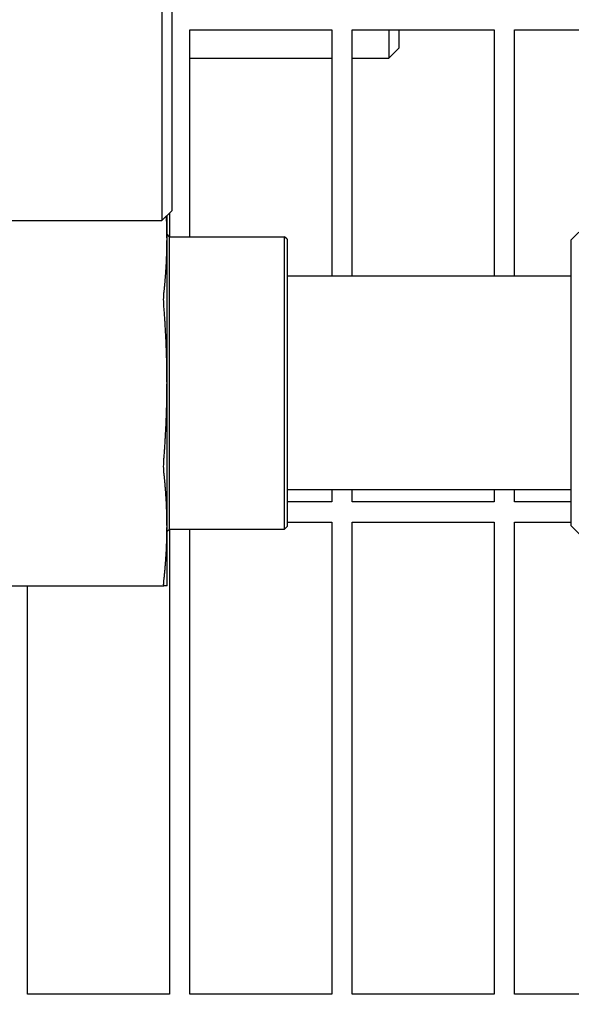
# Model space of a CAD drawing. Header units: inches. Extents: x 24 to 1128, y -94 to 748.
# Tile 515 of 546: x 704.01 to 707.41, y 565.05 to 571.11. Entities that reach past the tile are written whole.
import ezdxf

# ---------------------------------------------------------------- set-up
doc = ezdxf.new("R2010")
doc.units = ezdxf.units.IN
doc.header["$LTSCALE"] = 32
doc.header["$MEASUREMENT"] = 0
doc.layers.add('Dimension (ANSI)', color=7, linetype='Continuous', lineweight=25)
doc.layers.add('Visible (ANSI)', color=7, linetype='Continuous', lineweight=30)
doc.styles.add('Note Text (ANSI)', font='tahoma.ttf')
doc.dimstyles.new('Architectural (ANSI)', dxfattribs={"dimscale": 32, "dimtxt": 0.125, "dimasz": 0.098425, "dimexe": 0.125, "dimexo": 0.0625, "dimgap": 0.031496, "dimtad": 0, "dimtih": 1, "dimtoh": 1, "dimdec": 4, "dimrnd": 1e-08, "dimzin": 3, "dimdsep": 46, "dimlunit": 4, "dimtxsty": 'Note Text (ANSI)', "dimcen": 0.09, "dimdle": 0.393701, "dimclrd": 256, "dimclre": 256, "dimclrt": 256, "dimadec": 0, "dimazin": 3, "dimtfac": 0.96, "dimtofl": 0, "dimtmove": 0, "dimatfit": 3, "dimfxl": 1, "dimfrac": 2, "dimtolj": 1, "dimtzin": 12, "dimlwd": -1, "dimlwe": -1, "dimarcsym": 0})

# ---------------------------------------------------------------- blocks, each defined once
blk = doc.blocks.new('*D17')
at = {"layer": 'Defpoints', "color": 0, "transparency": 16777216}
for p in [(692.9153, 606.0589), (692.9153, 480.0589), (781.1171, 480.0589)]:
    blk.add_point(p, dxfattribs=at)
at = {"layer": 'Dimension (ANSI)', "transparency": 16777216}
for p, q in [((694.9153, 606.0589), (785.1171, 606.0589)), ((781.1171, 602.9093), (781.1171, 543.1487)), ((781.1171, 483.2085), (781.1171, 536.9691)), ((694.9153, 480.0589), (785.1171, 480.0589))]:
    blk.add_line(p, q, dxfattribs=at)
for points in [[(780.5922, 602.9093), (781.6421, 602.9093), (781.1171, 606.0589)], [(780.5922, 483.2085), (781.6421, 483.2085), (781.1171, 480.0589)]]:
    blk.add_solid(points, dxfattribs=at)
at = {"layer": 'Dimension (ANSI)', "transparency": 16777216, "insert": (774.3851, 542.1408), "char_height": 4, "attachment_point": 1, "style": 'Note Text (ANSI)'}
blk.add_mtext('\\A1;10\'-6"', dxfattribs=at)

msp = doc.modelspace()

# ---------------------------------------------------------------- linework, layer by layer
at = {"layer": 'Visible (ANSI)'}
for p, q in [((704.88664, 589.87132), (704.88664, 569.87141)), ((704.94914, 569.93391), (704.94914, 589.80882)), ((705.05779, 569.77141), (705.05779, 571.04516)), ((705.05779, 571.04516), (705.93279, 571.04516)), ((705.93279, 571.04516), (705.93279, 569.52891)), ((706.05779, 569.52891), (706.05779, 571.04516)), ((706.05779, 571.04516), (706.93279, 571.04516)), ((706.28456, 571.04527), (706.28456, 570.87141)), ((706.34706, 570.93391), (706.34706, 571.04534)), ((706.93279, 571.04516), (706.93279, 569.52891)), ((707.05779, 569.52891), (707.05779, 571.04516)), ((707.05779, 571.04516), (707.93279, 571.04516)), ((706.34706, 570.93391), (706.28456, 570.87141)), ((705.05779, 570.87141), (705.93279, 570.87141)), ((706.05779, 570.87141), (706.28456, 570.87141)), ((704.94914, 569.93391), (704.88664, 569.87141)), ((704.91783, 569.75529), (704.91783, 569.9026)), ((704.93279, 569.91756), (704.93279, 569.77145)), ((701.94494, 569.87141), (704.88664, 569.87141)), ((707.40783, 569.75141), (707.50158, 569.84516)), ((704.93283, 569.77141), (704.91783, 569.78641)), ((704.93283, 567.97141), (704.93283, 569.77141)), ((704.93283, 569.77141), (705.6422, 569.77141)), ((705.6422, 567.97141), (705.6422, 569.77141)), ((705.65783, 569.75578), (705.6422, 569.77141)), ((704.91783, 568.87141), (704.91783, 569.75529)), ((705.65783, 569.75578), (705.65783, 567.98703)), ((707.40783, 567.99141), (707.40783, 569.75141)), ((707.40783, 569.52891), (705.65783, 569.52891)), ((704.91783, 567.98753), (704.91783, 568.87141)), ((707.40783, 568.21391), (705.65783, 568.21391)), ((705.93279, 568.21391), (705.93279, 568.13891)), ((706.05779, 568.13891), (706.05779, 568.21391)), ((706.93279, 568.21391), (706.93279, 568.13891)), ((707.05779, 568.13891), (707.05779, 568.21391)), ((705.93279, 568.13891), (705.65783, 568.13891)), ((706.93279, 568.13891), (706.05779, 568.13891)), ((707.40783, 568.13891), (707.05779, 568.13891)), ((705.65783, 568.01391), (705.93279, 568.01391)), ((705.93279, 568.01391), (705.93279, 565.10766)), ((706.05779, 565.10766), (706.05779, 568.01391)), ((706.05779, 568.01391), (706.93279, 568.01391)), ((706.93279, 568.01391), (706.93279, 565.10766)), ((707.05779, 565.10766), (707.05779, 568.01391)), ((707.05779, 568.01391), (707.40783, 568.01391)), ((704.91783, 567.62141), (704.91783, 567.98753)), ((704.93283, 567.97141), (704.91783, 567.95641)), ((704.93279, 567.97137), (704.93279, 565.10766)), ((704.93283, 567.97141), (705.6422, 567.97141)), ((705.05779, 565.10766), (705.05779, 567.97141)), ((705.65783, 567.98703), (705.6422, 567.97141)), ((707.40783, 567.99141), (707.50158, 567.89766)), ((703.96146, 567.62141), (704.8992, 567.62141)), ((704.05779, 565.10766), (704.05779, 567.62141)), ((704.93279, 565.10766), (704.05779, 565.10766)), ((705.93279, 565.10766), (705.05779, 565.10766)), ((706.93279, 565.10766), (706.05779, 565.10766)), ((707.93279, 565.10766), (707.05779, 565.10766))]:
    msp.add_line(p, q, dxfattribs=at)
for points, weights in [([(704.91783, 569.75529), (704.91783, 569.82666), (704.91419, 569.89896)], [1, 1.02395026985, 1.04163890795]), ([(704.8992, 569.42579), (704.91783, 569.5959), (704.91783, 569.75529)], [1.07707509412, 1.05512060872, 1]), ([(704.91783, 568.87141), (704.91783, 569.09683), (704.8992, 569.3374)], [1, 1.05512060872, 1.07707509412]), ([(704.8992, 568.40542), (704.91783, 568.64599), (704.91783, 568.87141)], [1.07707509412, 1.05512060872, 1]), ([(704.91783, 567.98753), (704.91783, 568.14692), (704.8992, 568.31703)], [1, 1.05512060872, 1.07707509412]), ([(704.8992, 567.65802), (704.91783, 567.82813), (704.91783, 567.98753)], [1.07707509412, 1.05512060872, 1]), ([(704.91783, 567.62141), (704.91783, 567.62141), (704.8992, 567.62141)], [1, 1.05512060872, 1.07707509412])]:
    msp.add_rational_spline(points, weights, degree=2, dxfattribs=at)
for points, knots in [([(704.8992, 569.3374), (704.89791, 569.35402), (704.89728, 569.37064), (704.89728, 569.39983), (704.89791, 569.41403), (704.8992, 569.42579)], [1.29972856, 1.29972856, 1.29972856, 1.29972856, 1.42007803, 1.42007803, 1.54042751, 1.54042751, 1.54042751, 1.54042751]), ([(704.8992, 568.31703), (704.89791, 568.32878), (704.89728, 568.34299), (704.89728, 568.37218), (704.89791, 568.3888), (704.8992, 568.40542)], [0.39703999, 0.39703999, 0.39703999, 0.39703999, 0.51738947, 0.51738947, 0.63773894, 0.63773894, 0.63773894, 0.63773894]), ([(704.8992, 567.62141), (704.89791, 567.62141), (704.89728, 567.62488), (704.89728, 567.63697), (704.89791, 567.64627), (704.8992, 567.65802)], [1.29972856, 1.29972856, 1.29972856, 1.29972856, 1.42007803, 1.42007803, 1.54042751, 1.54042751, 1.54042751, 1.54042751])]:
    msp.add_open_spline(points, degree=3, knots=knots, dxfattribs=at)

# ---------------------------------------------------------------- dimensions: what is measured, and where the dimension line sits
at = {"layer": 'Dimension (ANSI)'}
dim = msp.add_linear_dim(base=(781.11714, 480.05891), p1=(692.91529, 606.05891), p2=(692.91529, 480.05891), angle=90, dimstyle='Architectural (ANSI)', override={"dimgap": 0.031496, "dimdec": 4, "dimlfac": 1, "dimtol": 0, "dimlim": 0, "dimtp": 0, "dimtm": 0, "dimtdec": 2, "dimatfit": 1}, dxfattribs=at)
dim.commit()
dim.dimension.update_dxf_attribs({"geometry": '*D17', "text_midpoint": (781.11714, 540.05891), "dimtype": 160})

doc.saveas('drawing.dxf')
